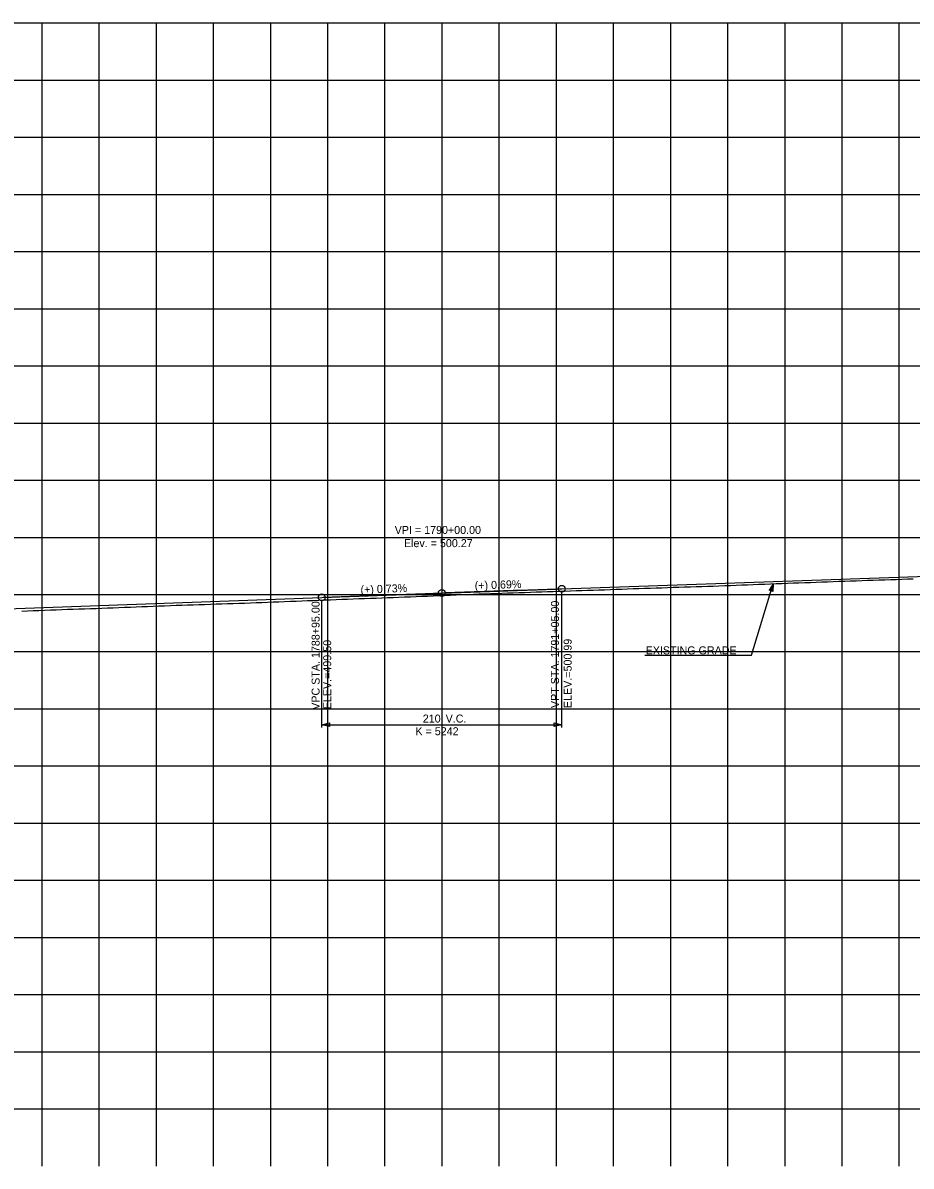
# Model space of a CAD drawing. Extents: x -90830 to 2015517, y -20856 to 836331.
# Drawn here: x 67557 to 68334, y -9797 to -8797 of the extents above; entities that cross this region are included whole.
import ezdxf

# ---------------------------------------------------------------- set-up
doc = ezdxf.new("R2010")
doc.units = 0
for name, color, linetype in [('Level 1', 7, 'Continuous'), ('RD_DDB_GradeTX', 7, 'Continuous'), ('RD_DDB_Profile_EX', 7, 'Continuous'), ('RD_DDB_Profile_Lbl', 7, 'Continuous'), ('RD_DDB_Profile_PR', 7, 'Continuous'), ('RD_DDB_StripGrade', 7, 'Continuous'), ('RD_DDB_VCLbl', 7, 'Continuous'), ('RD_PD_Final_TX', 7, 'Continuous')]:
    doc.layers.add(name, color=color, linetype=linetype)

msp = doc.modelspace()

# ---------------------------------------------------------------- linework, layer by layer
at = {"layer": 'Level 1'}
for p, q in [((67173.46, -8797.12), (68773.46, -8797.12)), ((67573.46, -8797.12), (67573.46, -9297.12)), ((67623.46, -8797.12), (67623.46, -9297.12)), ((67673.46, -8797.12), (67673.46, -9297.12)), ((67723.46, -8797.12), (67723.46, -9297.12)), ((67773.46, -8797.12), (67773.46, -9297.12)), ((67823.46, -8797.12), (67823.46, -9297.12)), ((67873.46, -8797.12), (67873.46, -9297.12)), ((67923.46, -8797.12), (67923.46, -9297.12)), ((67973.46, -8797.12), (67973.46, -9297.12)), ((68023.46, -8797.12), (68023.46, -9297.12)), ((68073.46, -8797.12), (68073.46, -9297.12)), ((68123.46, -8797.12), (68123.46, -9297.12)), ((68173.46, -8797.12), (68173.46, -9297.12)), ((68223.46, -8797.12), (68223.46, -9297.12)), ((68273.46, -8797.12), (68273.46, -9297.12)), ((68323.46, -8797.12), (68323.46, -9297.12)), ((67173.46, -8847.12), (68773.46, -8847.12)), ((67173.46, -8897.12), (68773.46, -8897.12)), ((67173.46, -8947.12), (68773.46, -8947.12)), ((67173.46, -8997.12), (68773.46, -8997.12)), ((67173.46, -9047.12), (68773.46, -9047.12)), ((67173.46, -9097.12), (68773.46, -9097.12)), ((67173.46, -9147.12), (68773.46, -9147.12)), ((67173.46, -9197.12), (68773.46, -9197.12)), ((67173.46, -9247.12), (68773.46, -9247.12)), ((67173.46, -9297.12), (68773.46, -9297.12)), ((67173.46, -9297.12), (68773.46, -9297.12)), ((67573.46, -9297.12), (67573.46, -9797.12)), ((67623.46, -9297.12), (67623.46, -9797.12)), ((67673.46, -9297.12), (67673.46, -9797.12)), ((67723.46, -9297.12), (67723.46, -9797.12)), ((67773.46, -9297.12), (67773.46, -9797.12)), ((67823.46, -9297.12), (67823.46, -9797.12)), ((67873.46, -9297.12), (67873.46, -9797.12)), ((67923.46, -9297.12), (67923.46, -9797.12)), ((67973.46, -9297.12), (67973.46, -9797.12)), ((68023.46, -9297.12), (68023.46, -9797.12)), ((68073.46, -9297.12), (68073.46, -9797.12)), ((68123.46, -9297.12), (68123.46, -9797.12)), ((68173.46, -9297.12), (68173.46, -9797.12)), ((68223.46, -9297.12), (68223.46, -9797.12)), ((68273.46, -9297.12), (68273.46, -9797.12)), ((68323.46, -9297.12), (68323.46, -9797.12)), ((67173.46, -9347.12), (68773.46, -9347.12)), ((67173.46, -9397.12), (68773.46, -9397.12)), ((67173.46, -9447.12), (68773.46, -9447.12)), ((67173.46, -9497.12), (68773.46, -9497.12)), ((67173.46, -9547.12), (68773.46, -9547.12)), ((67173.46, -9597.12), (68773.46, -9597.12)), ((67173.46, -9647.12), (68773.46, -9647.12)), ((67173.46, -9697.12), (68773.46, -9697.12)), ((67173.46, -9747.12), (68773.46, -9747.12))]:
    msp.add_line(p, q, dxfattribs=at)
at = {"layer": 'RD_DDB_GradeTX'}
for p, q in [((67852.51, -9298.38), (67920.46, -9295.89)), ((67994.42, -9293.33), (67926.46, -9295.68))]:
    msp.add_line(p, q, dxfattribs=at)
msp.add_circle((67923.46, -9295.78), 3, dxfattribs=at)
at = {"layer": 'RD_DDB_Profile_EX'}
for points in [[(67920.95, -9298.1), (67925.95, -9297.88), (67930.95, -9297.67), (67935.95, -9297.46), (67940.95, -9297.26), (67945.95, -9297.07), (67950.95, -9296.87), (67955.95, -9296.68), (67960.95, -9296.5), (67965.95, -9296.32), (67970.95, -9296.14), (67975.95, -9295.97), (67980.95, -9295.79), (67985.95, -9295.62), (67990.95, -9295.44), (67995.95, -9295.27), (68000.95, -9295.1), (68005.95, -9294.93), (68010.95, -9294.75), (68015.95, -9294.58), (68020.95, -9294.41), (68025.95, -9294.24), (68030.95, -9294.07), (68035.95, -9293.89), (68040.95, -9293.73), (68045.95, -9293.57), (68050.95, -9293.41), (68055.95, -9293.25), (68060.95, -9293.08), (68065.95, -9292.91), (68070.95, -9292.74), (68075.95, -9292.56), (68080.95, -9292.38), (68085.95, -9292.2), (68090.95, -9292.01), (68095.95, -9291.82), (68100.95, -9291.65), (68105.95, -9291.49), (68110.95, -9291.34), (68115.95, -9291.18), (68120.95, -9291.01), (68125.95, -9290.84), (68130.95, -9290.66), (68135.95, -9290.49), (68140.95, -9290.33), (68145.95, -9290.18), (68150.95, -9290.02), (68155.95, -9289.87), (68160.95, -9289.69), (68165.95, -9289.5), (68170.95, -9289.31), (68175.95, -9289.12), (68180.95, -9288.93), (68185.95, -9288.75), (68190.95, -9288.57), (68195.95, -9288.38), (68200.95, -9288.19), (68205.95, -9288), (68210.95, -9287.81), (68215.95, -9287.62), (68220.95, -9287.43), (68225.95, -9287.24), (68230.95, -9287.05), (68235.95, -9286.86), (68240.95, -9286.68), (68245.95, -9286.5), (68250.95, -9286.33), (68255.95, -9286.15), (68260.95, -9285.96), (68265.95, -9285.77), (68270.95, -9285.57), (68275.95, -9285.38), (68280.95, -9285.2), (68285.95, -9285.04), (68290.95, -9284.88), (68295.95, -9284.72), (68300.95, -9284.55), (68305.95, -9284.38), (68310.95, -9284.21), (68315.95, -9284.04), (68320.95, -9283.88), (68325.95, -9283.72), (68330.95, -9283.56), (68335.95, -9283.4)], [(67555.95, -9311.57), (67560.95, -9311.38), (67565.95, -9311.2), (67570.95, -9311.01), (67575.95, -9310.82), (67580.95, -9310.64), (67585.95, -9310.45), (67590.95, -9310.27), (67595.95, -9310.08), (67600.95, -9309.91), (67605.95, -9309.75), (67610.95, -9309.58), (67615.95, -9309.41), (67620.95, -9309.24), (67625.95, -9309.05), (67630.95, -9308.86), (67635.95, -9308.67), (67640.95, -9308.49), (67645.95, -9308.31), (67650.95, -9308.13), (67655.95, -9307.95), (67660.95, -9307.75), (67665.95, -9307.54), (67670.95, -9307.33), (67675.95, -9307.13), (67680.95, -9306.94), (67685.95, -9306.76), (67690.95, -9306.59), (67695.95, -9306.41), (67700.95, -9306.24), (67705.95, -9306.07), (67710.95, -9305.89), (67715.95, -9305.72), (67720.95, -9305.55), (67725.95, -9305.38), (67730.95, -9305.21), (67735.95, -9305.04), (67740.95, -9304.88), (67745.95, -9304.73), (67750.95, -9304.58), (67755.95, -9304.43), (67760.95, -9304.25), (67765.95, -9304.05), (67770.95, -9303.85), (67775.95, -9303.65), (67780.95, -9303.44), (67785.95, -9303.24), (67790.95, -9303.03), (67795.95, -9302.82), (67800.95, -9302.63), (67805.95, -9302.44), (67810.95, -9302.26), (67815.95, -9302.07), (67820.95, -9301.88), (67825.95, -9301.69), (67830.95, -9301.49), (67835.95, -9301.29), (67840.95, -9301.11), (67845.95, -9300.92), (67850.95, -9300.74), (67855.95, -9300.56), (67860.95, -9300.38), (67865.95, -9300.19), (67870.95, -9300), (67875.95, -9299.81), (67880.95, -9299.63), (67885.95, -9299.45), (67890.95, -9299.27), (67895.95, -9299.08), (67900.95, -9298.89), (67905.95, -9298.69), (67910.95, -9298.49), (67915.95, -9298.3), (67920.95, -9298.1)]]:
    msp.add_lwpolyline(points, dxfattribs=at)
at = {"layer": 'RD_DDB_Profile_PR'}
for p, q in [((68028.46, -9292.15), (68618.46, -9271.74)), ((67513.46, -9310.79), (67818.46, -9299.62))]:
    msp.add_line(p, q, dxfattribs=at)
msp.add_spline([(67818.46, -9299.62), (67822.66, -9299.47), (67826.86, -9299.32), (67831.06, -9299.16), (67835.26, -9299.01), (67839.46, -9298.86), (67843.66, -9298.71), (67847.86, -9298.55), (67852.06, -9298.4), (67856.26, -9298.25), (67860.46, -9298.1), (67864.66, -9297.94), (67868.86, -9297.79), (67873.06, -9297.64), (67877.26, -9297.49), (67881.46, -9297.34), (67885.66, -9297.19), (67889.86, -9297.04), (67894.06, -9296.89), (67898.26, -9296.73), (67902.46, -9296.58), (67906.66, -9296.43), (67910.86, -9296.28), (67915.06, -9296.13), (67919.26, -9295.98), (67923.46, -9295.83), (67927.66, -9295.69), (67931.86, -9295.54), (67936.06, -9295.39), (67940.26, -9295.24), (67944.46, -9295.09), (67948.66, -9294.94), (67952.86, -9294.79), (67957.06, -9294.64), (67961.26, -9294.5), (67965.46, -9294.35), (67969.66, -9294.2), (67973.86, -9294.05), (67978.06, -9293.91), (67982.26, -9293.76), (67986.46, -9293.61), (67990.66, -9293.46), (67994.86, -9293.32), (67999.06, -9293.17), (68003.26, -9293.02), (68007.46, -9292.88), (68011.66, -9292.73), (68015.86, -9292.59), (68020.06, -9292.44), (68024.26, -9292.29), (68028.46, -9292.15)], degree=3, dxfattribs=at)
at = {"layer": 'RD_DDB_VCLbl'}
for p, q in [((68028.46, -9413.5), (68028.46, -9295.15)), ((67818.46, -9413.5), (67818.46, -9302.62)), ((67818.46, -9411), (68028.46, -9411))]:
    msp.add_line(p, q, dxfattribs=at)
for centre in [(68028.46, -9292.15), (67818.46, -9299.62)]:
    msp.add_circle(centre, 3, dxfattribs=at)
at = {"layer": 'RD_PD_Final_TX'}
for p, q in [((68213.45, -9287.72), (68210.01, -9293.44)), ((68211.56, -9293.91), (68213.45, -9287.72)), ((68213.45, -9287.72), (68213.11, -9294.39)), ((68213.11, -9294.39), (68210.01, -9293.44))]:
    msp.add_line(p, q, dxfattribs=at)
for points in [[(68101.01, -9350.09), (68194.4, -9350.09), (68213.45, -9287.72)], [(68213.28, -9288.1), (68211.54, -9293.82), (68213.18, -9288.3), (68211.46, -9293.8), (68213.08, -9288.48), (68211.4, -9293.81), (68212.96, -9288.64), (68211.35, -9293.78), (68212.83, -9288.84), (68211.28, -9293.77), (68212.72, -9289.03), (68211.23, -9293.76), (68212.58, -9289.25), (68211.16, -9293.75), (68212.43, -9289.53), (68211.08, -9293.71), (68212.3, -9289.77), (68211.02, -9293.72), (68212.15, -9290.02), (68210.96, -9293.69), (68212, -9290.25), (68210.9, -9293.67), (68211.85, -9290.51), (68210.86, -9293.62), (68211.64, -9290.86), (68210.78, -9293.62), (68211.49, -9291.08), (68210.72, -9293.63), (68211.3, -9291.37), (68210.67, -9293.59), (68211.15, -9291.67), (68210.6, -9293.55), (68211.01, -9291.91), (68210.53, -9293.49), (68210.85, -9292.13), (68210.48, -9293.47), (68210.67, -9292.48), (68210.37, -9293.5), (68210.55, -9292.68), (68210.27, -9293.46), (68210.43, -9292.81), (68210.19, -9293.37), (68210.1, -9293.41), (68210.21, -9293.38)], [(68211.62, -9293.85), (68213.39, -9288.08), (68211.65, -9293.9), (68213.36, -9288.37), (68211.72, -9293.89), (68213.35, -9288.56), (68211.8, -9293.91), (68213.35, -9288.8), (68211.86, -9293.94), (68213.33, -9289.16), (68211.95, -9293.98), (68213.29, -9289.54), (68212.04, -9293.98), (68213.27, -9289.83), (68212.1, -9294.01), (68213.26, -9290.16), (68212.17, -9293.99), (68213.24, -9290.45), (68212.22, -9294.06), (68213.23, -9290.7), (68212.32, -9294.06), (68213.22, -9291.06), (68212.39, -9294.1), (68213.17, -9291.49), (68212.46, -9294.13), (68213.19, -9291.79), (68212.54, -9294.16), (68213.17, -9292.25), (68212.62, -9294.16), (68213.12, -9292.61), (68212.7, -9294.22), (68213.11, -9292.93), (68212.77, -9294.22), (68213.11, -9293.22), (68212.84, -9294.28), (68213.08, -9293.58), (68212.92, -9294.25), (68213.06, -9293.98), (68213, -9294.24)]]:
    msp.add_lwpolyline(points, dxfattribs=at)
for points in [[(67825.06, -9412.65), (67818.46, -9411), (67825.06, -9409.35)], [(68021.86, -9409.35), (68028.46, -9411), (68021.86, -9412.65)]]:
    msp.add_lwpolyline(points, close=True, dxfattribs=at)

# ---------------------------------------------------------------- texts
at = {"layer": 'RD_DDB_GradeTX'}
for s, rotation, p in [('(+) 0.73%', 2.09609, (67852.43, -9296.38)), ('(+) 0.69%', 1.98146, (67952.37, -9292.78))]:
    msp.add_text(s, height=7, rotation=rotation, dxfattribs=at).set_placement(p)
at = {"layer": 'RD_DDB_Profile_Lbl'}
for s, p in [('VPI = 1790+00.00', (67882.27, -9244.18)), ('Elev. = 500.27', (67890.35, -9255.68))]:
    msp.add_text(s, height=7, dxfattribs=at).set_placement(p)
at = {"layer": 'RD_DDB_StripGrade'}
for s, p in [('VPC STA. 1788+95.00 ', (67816.54, -9397.96)), ('VPT STA. 1791+05.00 ', (68025.94, -9396.45)), ('ELEV.=499.50', (67826.7, -9397.46)), ('ELEV.=500.99', (68037.07, -9396.45))]:
    msp.add_text(s, height=7, rotation=90, dxfattribs=at).set_placement(p)
at = {"layer": 'RD_DDB_VCLbl'}
for s, p in [("210' V.C.", (67906.82, -9409.14)), ('K = 5242', (67900.4, -9420.21))]:
    msp.add_text(s, height=7, dxfattribs=at).set_placement(p)
at = {"layer": 'RD_PD_Final_TX'}
msp.add_text('EXISTING GRADE', height=7, dxfattribs=at).set_placement((68101.83, -9349.48))

doc.saveas('drawing.dxf')
